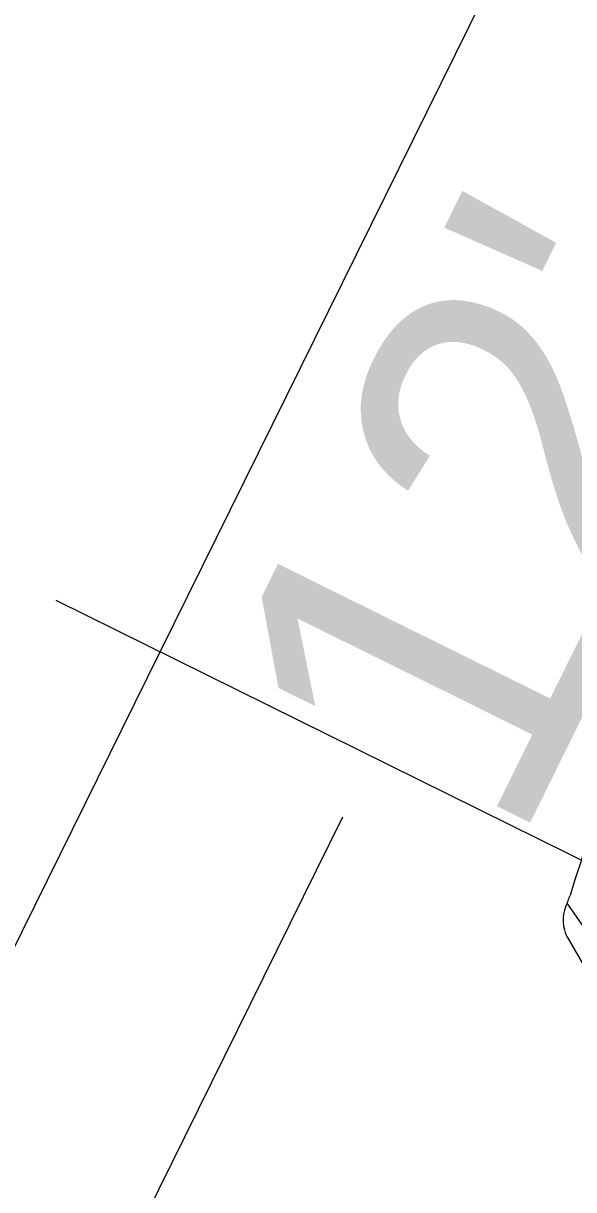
# Model space of a CAD drawing. Extents: x 14104283 to 14129344, y 8637090 to 8673339.
# Drawn here: x 14118445.35 to 14118458.28, y 8668402.55 to 8668429.93 of the extents above; entities that cross this region are included whole.
import ezdxf

# ---------------------------------------------------------------- set-up
doc = ezdxf.new("R2010")
doc.units = 0
doc.layers.add('Cell', color=7, linetype='Continuous')
doc.layers.add('dsnTextFinalPlan', color=7, linetype='Continuous')

msp = doc.modelspace()

# ---------------------------------------------------------------- linework, layer by layer
at = {"layer": 'Cell'}
msp.add_line((14118458.855, 8668408.232), (14118458.132, 8668409.276), dxfattribs=at)
for centre, radius, start, end in [((14118500.089, 8668396.65), 43.805, 154.8976, 163.0044), ((14118456.513, 8668409.969), 1.76, 334.1779, 343.0044), ((14118458.875, 8668408.873), 0.844, 157.0386, 208.6179), ((14118476.501, 8668418.684), 21.016, 209.0829, 216.6322)]:
    msp.add_arc(centre, radius, start, end, dxfattribs=at)
at = {"layer": 'dsnTextFinalPlan'}
for p, q in [((14118448.569, 8668415.175), (14118469.843, 8668458.203)), ((14118446.118, 8668416.386), (14118468.348, 8668405.395)), ((14118427.294, 8668372.147), (14118448.569, 8668415.175)), ((14118445.654, 8668396.721), (14118452.863, 8668411.302))]:
    msp.add_line(p, q, dxfattribs=at)

# ---------------------------------------------------------------- texts
msp.add_text("12'", height=8, rotation=63.6911, dxfattribs=at).set_placement((14118456.897, 8668410.435))

doc.saveas('drawing.dxf')
